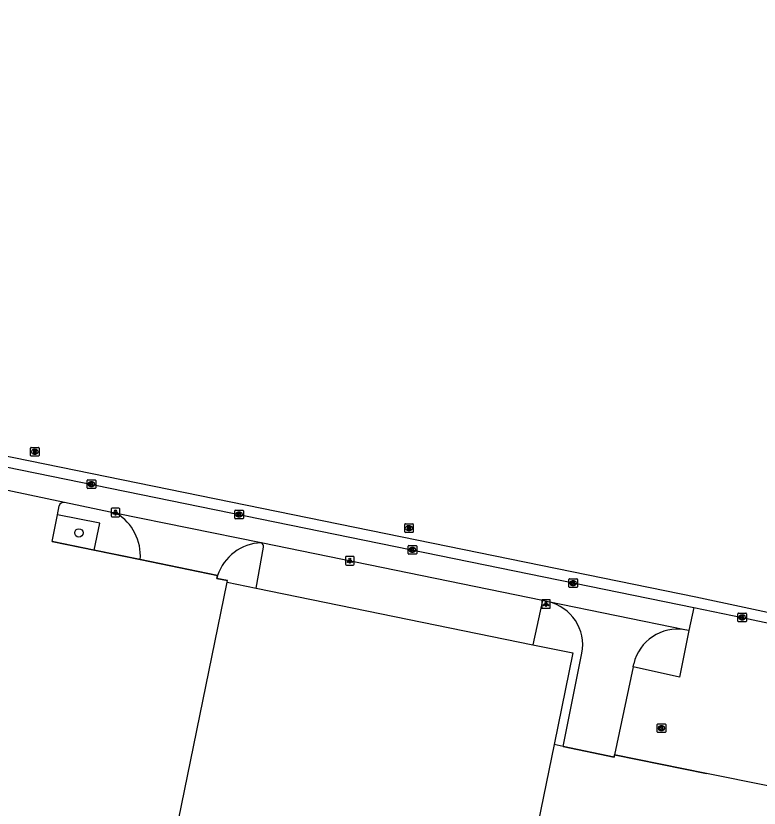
# Model space of a CAD drawing. Extents: x 157692 to 159670, y 381454 to 383289.
# Drawn here: x 158929.5 to 159015.7, y 382925.3 to 383017.1 of the extents above; entities that cross this region are included whole.
import ezdxf

# ---------------------------------------------------------------- set-up
doc = ezdxf.new("R2010")
doc.units = 0
for name, color, linetype in [('IMGEO_Boom', 7, 'Continuous'), ('IMGEO_Groenvoorziening', 7, 'Continuous'), ('IMGEO_Hek', 7, 'Continuous'), ('IMGEO_Kolk', 7, 'Continuous'), ('IMGEO_Lichtpunt', 7, 'Continuous'), ('IMGEO_Pand', 7, 'Continuous'), ('IMGEO_Parkeervlak_open', 7, 'Continuous'), ('IMGEO_Rijbaan_lokaal_gesloten', 7, 'Continuous'), ('IMGEO_Rioolput', 7, 'Continuous'), ('IMGEO_Verkeerseiland_open', 7, 'Continuous'), ('IMGEO_Voetpad_open', 7, 'Continuous')]:
    doc.layers.add(name, color=color, linetype=linetype)

msp = doc.modelspace()

# ---------------------------------------------------------------- linework, layer by layer
at = {"layer": 'IMGEO_Boom'}
msp.add_circle((158936.829, 382957.16), 0.489, dxfattribs=at)
at = {"layer": 'IMGEO_Groenvoorziening'}
msp.add_lwpolyline([(158938.591, 382955.172), (158933.738, 382956.172), (158934.324, 382959.244)], dxfattribs=at)
at = {"layer": 'IMGEO_Hek'}
for points in [[(158933.738, 382956.172), (158943.944, 382954.068)], [(158943.944, 382954.068), (158952.886, 382952.225)], [(158952.886, 382952.225), (158952.83, 382951.88), (158954.045, 382951.629)], [(158992.967, 382932.418), (158998.884, 382931.19), (158998.934, 382931.431)], [(158998.934, 382931.431), (159009.575, 382929.296)]]:
    msp.add_lwpolyline(points, dxfattribs=at)
at = {"layer": 'IMGEO_Kolk'}
for p, q in [((158937.773, 382962.378), (158937.773, 382963.23)), ((158937.848, 382963.304), (158938.7, 382963.304)), ((158938.284, 382962.524), (158938.259, 382962.524)), ((158938.261, 382963.084), (158938.286, 382963.084)), ((158938.774, 382963.23), (158938.774, 382962.378)), ((158938.7, 382962.304), (158937.848, 382962.304)), ((158954.888, 382958.866), (158954.888, 382959.718)), ((158954.963, 382959.792), (158955.815, 382959.792)), ((158955.889, 382959.718), (158955.889, 382958.866)), ((158955.815, 382958.792), (158954.963, 382958.792)), ((158955.399, 382959.012), (158955.374, 382959.012)), ((158955.376, 382959.572), (158955.401, 382959.572)), ((158974.981, 382954.774), (158974.981, 382955.626)), ((158975.056, 382955.7), (158975.908, 382955.7)), ((158975.469, 382955.48), (158975.494, 382955.48)), ((158975.982, 382955.626), (158975.982, 382954.774)), ((158975.908, 382954.7), (158975.056, 382954.7)), ((158975.492, 382954.92), (158975.467, 382954.92)), ((158993.62, 382950.917), (158993.62, 382951.769)), ((158993.695, 382951.843), (158994.547, 382951.843)), ((158994.108, 382951.623), (158994.133, 382951.623)), ((158994.621, 382951.769), (158994.621, 382950.917)), ((158994.547, 382950.843), (158993.695, 382950.843)), ((158994.131, 382951.063), (158994.106, 382951.063)), ((159013.22, 382946.949), (159013.22, 382947.801)), ((159013.295, 382947.875), (159014.147, 382947.875)), ((159014.221, 382947.801), (159014.221, 382946.949)), ((159014.147, 382946.875), (159013.295, 382946.875)), ((159013.731, 382947.095), (159013.706, 382947.095)), ((159013.708, 382947.655), (159013.733, 382947.655)), ((159003.86, 382934.108), (159003.86, 382934.96)), ((159003.935, 382935.034), (159004.787, 382935.034)), ((159004.861, 382934.96), (159004.861, 382934.108)), ((159004.787, 382934.034), (159003.935, 382934.034)), ((159004.371, 382934.254), (159004.346, 382934.254)), ((159004.348, 382934.814), (159004.373, 382934.814))]:
    msp.add_line(p, q, dxfattribs=at)
for points in [[(158937.773, 382962.378), (158937.773, 382963.23)], [(158937.848, 382963.304), (158938.7, 382963.304)], [(158938.094, 382963.004), (158938.217, 382963.004), (158938.217, 382962.853), (158938.347, 382963.004), (158938.511, 382963.004), (158938.365, 382962.853), (158938.518, 382962.604), (158938.366, 382962.604), (158938.281, 382962.768), (158938.217, 382962.701), (158938.217, 382962.604), (158938.094, 382962.604), (158938.094, 382963.004)], [(158938.774, 382963.23), (158938.774, 382962.378)], [(158938.7, 382962.304), (158937.848, 382962.304)], [(158954.888, 382958.866), (158954.888, 382959.718)], [(158954.963, 382959.792), (158955.815, 382959.792)], [(158955.889, 382959.718), (158955.889, 382958.866)], [(158955.815, 382958.792), (158954.963, 382958.792)], [(158955.209, 382959.492), (158955.332, 382959.492), (158955.332, 382959.341), (158955.462, 382959.492), (158955.626, 382959.492), (158955.48, 382959.341), (158955.633, 382959.092), (158955.481, 382959.092), (158955.396, 382959.256), (158955.332, 382959.189), (158955.332, 382959.092), (158955.209, 382959.092), (158955.209, 382959.492)], [(158974.981, 382954.774), (158974.981, 382955.626)], [(158975.056, 382955.7), (158975.908, 382955.7)], [(158975.302, 382955.4), (158975.425, 382955.4), (158975.425, 382955.249), (158975.555, 382955.4), (158975.719, 382955.4), (158975.573, 382955.249), (158975.726, 382955), (158975.574, 382955), (158975.489, 382955.164), (158975.425, 382955.097), (158975.425, 382955), (158975.302, 382955), (158975.302, 382955.4)], [(158975.982, 382955.626), (158975.982, 382954.774)], [(158975.908, 382954.7), (158975.056, 382954.7)], [(158993.62, 382950.917), (158993.62, 382951.769)], [(158993.695, 382951.843), (158994.547, 382951.843)], [(158993.941, 382951.543), (158994.064, 382951.543), (158994.064, 382951.392), (158994.194, 382951.543), (158994.358, 382951.543), (158994.212, 382951.392), (158994.365, 382951.143), (158994.213, 382951.143), (158994.128, 382951.307), (158994.064, 382951.24), (158994.064, 382951.143), (158993.941, 382951.143), (158993.941, 382951.543)], [(158994.621, 382951.769), (158994.621, 382950.917)], [(158994.547, 382950.843), (158993.695, 382950.843)], [(159013.22, 382946.949), (159013.22, 382947.801)], [(159013.295, 382947.875), (159014.147, 382947.875)], [(159014.221, 382947.801), (159014.221, 382946.949)], [(159014.147, 382946.875), (159013.295, 382946.875)], [(159013.541, 382947.575), (159013.664, 382947.575), (159013.664, 382947.424), (159013.794, 382947.575), (159013.958, 382947.575), (159013.812, 382947.424), (159013.965, 382947.175), (159013.813, 382947.175), (159013.728, 382947.339), (159013.664, 382947.272), (159013.664, 382947.175), (159013.541, 382947.175), (159013.541, 382947.575)], [(159003.86, 382934.108), (159003.86, 382934.96)], [(159003.935, 382935.034), (159004.787, 382935.034)], [(159004.861, 382934.96), (159004.861, 382934.108)], [(159004.787, 382934.034), (159003.935, 382934.034)], [(159004.181, 382934.734), (159004.304, 382934.734), (159004.304, 382934.583), (159004.434, 382934.734), (159004.598, 382934.734), (159004.452, 382934.583), (159004.605, 382934.334), (159004.453, 382934.334), (159004.368, 382934.498), (159004.304, 382934.431), (159004.304, 382934.334), (159004.181, 382934.334), (159004.181, 382934.734)]]:
    msp.add_lwpolyline(points, dxfattribs=at)
for centre, start, end in [((158937.85, 382963.228), 91.55205, 178.44795), ((158937.85, 382963.228), 91.55205, 178.44795), ((158938.698, 382963.228), 1.55205, 88.44795), ((158938.698, 382963.228), 1.55205, 88.44795), ((158937.85, 382962.38), 181.55205, 268.44795), ((158937.85, 382962.38), 181.55205, 268.44795), ((158938.698, 382962.38), 271.55205, 358.44795), ((158938.698, 382962.38), 271.55205, 358.44795), ((158954.965, 382959.716), 91.55205, 178.44795), ((158954.965, 382959.716), 91.55205, 178.44795), ((158955.813, 382959.716), 1.55205, 88.44795), ((158955.813, 382959.716), 1.55205, 88.44795), ((158954.965, 382958.868), 181.55205, 268.44795), ((158954.965, 382958.868), 181.55205, 268.44795), ((158955.813, 382958.868), 271.55205, 358.44795), ((158955.813, 382958.868), 271.55205, 358.44795), ((158975.058, 382955.624), 91.55205, 178.44795), ((158975.058, 382955.624), 91.55205, 178.44795), ((158975.906, 382955.624), 1.55205, 88.44795), ((158975.906, 382955.624), 1.55205, 88.44795), ((158975.058, 382954.776), 181.55205, 268.44795), ((158975.058, 382954.776), 181.55205, 268.44795), ((158975.906, 382954.776), 271.55205, 358.44795), ((158975.906, 382954.776), 271.55205, 358.44795), ((158993.697, 382951.767), 91.55205, 178.44795), ((158993.697, 382951.767), 91.55205, 178.44795), ((158994.545, 382951.767), 1.55205, 88.44795), ((158994.545, 382951.767), 1.55205, 88.44795), ((158993.697, 382950.919), 181.55205, 268.44795), ((158993.697, 382950.919), 181.55205, 268.44795), ((158994.545, 382950.919), 271.55205, 358.44795), ((158994.545, 382950.919), 271.55205, 358.44795), ((159013.297, 382947.799), 91.55205, 178.44795), ((159013.297, 382947.799), 91.55205, 178.44795), ((159014.145, 382947.799), 1.55205, 88.44795), ((159014.145, 382947.799), 1.55205, 88.44795), ((159013.297, 382946.951), 181.55205, 268.44795), ((159013.297, 382946.951), 181.55205, 268.44795), ((159014.145, 382946.951), 271.55205, 358.44795), ((159014.145, 382946.951), 271.55205, 358.44795), ((159003.937, 382934.958), 91.55205, 178.44795), ((159003.937, 382934.958), 91.55205, 178.44795), ((159004.785, 382934.958), 1.55205, 88.44795), ((159004.785, 382934.958), 1.55205, 88.44795), ((159003.937, 382934.11), 181.55205, 268.44795), ((159003.937, 382934.11), 181.55205, 268.44795), ((159004.785, 382934.11), 271.55205, 358.44795), ((159004.785, 382934.11), 271.55205, 358.44795)]:
    msp.add_arc(centre, 0.0765, start, end, dxfattribs=at)
for centre, major_axis, ratio, start_param, end_param in [((158938.26, 382962.804), (-0.387, 0.002), 0.722429, 4.712389, 7.853982), ((158938.285, 382962.804), (-0.39, 0.002), 0.717154, 1.570796, 4.712389), ((158955.375, 382959.292), (-0.387, 0.002), 0.722429, 4.712389, 7.853982), ((158955.4, 382959.292), (-0.39, 0.002), 0.717154, 1.570796, 4.712389), ((158975.468, 382955.2), (-0.387, 0.002), 0.722429, 4.712389, 7.853982), ((158975.493, 382955.2), (-0.39, 0.002), 0.717154, 1.570796, 4.712389), ((158994.107, 382951.343), (-0.387, 0.002), 0.722429, 4.712389, 7.853982), ((158994.132, 382951.343), (-0.39, 0.002), 0.717154, 1.570796, 4.712389), ((159013.707, 382947.375), (-0.387, 0.002), 0.722429, 4.712389, 7.853982), ((159013.732, 382947.375), (-0.39, 0.002), 0.717154, 1.570796, 4.712389), ((159004.347, 382934.534), (-0.387, 0.002), 0.722429, 4.712389, 7.853982), ((159004.372, 382934.534), (-0.39, 0.002), 0.717154, 1.570796, 4.712389)]:
    msp.add_ellipse(centre, major_axis=major_axis, ratio=ratio, start_param=start_param, end_param=end_param, dxfattribs=at)
at = {"layer": 'IMGEO_Lichtpunt'}
for p, q in [((158940.565, 382959.938), (158940.565, 382959.131)), ((158940.565, 382959.938), (158940.565, 382959.131)), ((158941.467, 382960.033), (158940.659, 382960.033)), ((158941.467, 382960.033), (158940.659, 382960.033)), ((158941.561, 382959.131), (158941.561, 382959.938)), ((158941.561, 382959.131), (158941.561, 382959.938)), ((158940.659, 382959.037), (158941.467, 382959.037)), ((158940.659, 382959.037), (158941.467, 382959.037)), ((158967.735, 382954.341), (158967.735, 382953.534)), ((158967.735, 382954.341), (158967.735, 382953.534)), ((158968.637, 382954.436), (158967.829, 382954.436)), ((158968.637, 382954.436), (158967.829, 382954.436)), ((158968.731, 382953.534), (158968.731, 382954.341)), ((158968.731, 382953.534), (158968.731, 382954.341)), ((158967.829, 382953.44), (158968.637, 382953.44)), ((158967.829, 382953.44), (158968.637, 382953.44)), ((158990.475, 382949.324), (158990.475, 382948.517)), ((158990.475, 382949.324), (158990.475, 382948.517)), ((158991.377, 382949.419), (158990.569, 382949.419)), ((158991.377, 382949.419), (158990.569, 382949.419)), ((158991.471, 382948.517), (158991.471, 382949.324)), ((158991.471, 382948.517), (158991.471, 382949.324)), ((158990.569, 382948.423), (158991.377, 382948.423)), ((158990.569, 382948.423), (158991.377, 382948.423))]:
    msp.add_line(p, q, dxfattribs=at)
for points in [[(158940.939, 382959.602), (158940.978, 382959.574), (158940.79, 382959.312), (158940.752, 382959.339), (158940.939, 382959.602)], [(158941.041, 382959.554), (158941.088, 382959.554), (158941.088, 382959.232), (158941.041, 382959.232), (158941.041, 382959.554)], [(158941.151, 382959.574), (158941.189, 382959.601), (158941.376, 382959.339), (158941.337, 382959.311), (158941.151, 382959.574)], [(158968.109, 382954.005), (158968.148, 382953.977), (158967.96, 382953.715), (158967.922, 382953.742), (158968.109, 382954.005)], [(158968.211, 382953.957), (158968.258, 382953.957), (158968.258, 382953.635), (158968.211, 382953.635), (158968.211, 382953.957)], [(158968.321, 382953.977), (158968.359, 382954.004), (158968.546, 382953.742), (158968.507, 382953.714), (158968.321, 382953.977)], [(158990.849, 382948.988), (158990.888, 382948.96), (158990.7, 382948.698), (158990.662, 382948.725), (158990.849, 382948.988)], [(158990.951, 382948.94), (158990.998, 382948.94), (158990.998, 382948.618), (158990.951, 382948.618), (158990.951, 382948.94)], [(158991.061, 382948.96), (158991.099, 382948.987), (158991.286, 382948.725), (158991.247, 382948.697), (158991.061, 382948.96)]]:
    msp.add_lwpolyline(points, dxfattribs=at)
for centre in [(158941.064, 382959.736), (158968.234, 382954.139), (158990.974, 382949.122)]:
    msp.add_circle(centre, 0.0994, dxfattribs=at)
for centre, start, end in [((158940.659, 382959.938), 90, 180), ((158940.659, 382959.938), 90, 180), ((158941.467, 382959.938), 0, 90), ((158941.467, 382959.938), 0, 90), ((158940.659, 382959.131), 180, 270), ((158940.659, 382959.131), 180, 270), ((158941.467, 382959.131), 270, 0), ((158941.467, 382959.131), 270, 360), ((158967.829, 382954.341), 90, 180), ((158967.829, 382954.341), 90, 180), ((158968.637, 382954.341), 0, 90), ((158968.637, 382954.341), 0, 90), ((158967.829, 382953.534), 180, 270), ((158967.829, 382953.534), 180, 270), ((158968.637, 382953.534), 270, 0), ((158968.637, 382953.534), 270, 360), ((158990.569, 382949.324), 90, 180), ((158990.569, 382949.324), 90, 180), ((158991.377, 382949.324), 0, 90), ((158991.377, 382949.324), 0, 90), ((158990.569, 382948.517), 180, 270), ((158990.569, 382948.517), 180, 270), ((158991.377, 382948.517), 270, 0), ((158991.377, 382948.517), 270, 360)]:
    msp.add_arc(centre, 0.0946, start, end, dxfattribs=at)
at = {"layer": 'IMGEO_Pand'}
for points in [[(158991.911, 382932.637), (158985.971, 382903.624), (158978.212, 382905.212), (158976.099, 382894.896), (158943.805, 382901.6), (158954.007, 382951.447)], [(158954.007, 382951.447), (158957.359, 382950.761)], [(158957.359, 382950.761), (158989.461, 382944.193)], [(158989.461, 382944.193), (158994.084, 382943.248), (158991.911, 382932.637)]]:
    msp.add_lwpolyline(points, dxfattribs=at)
at = {"layer": 'IMGEO_Parkeervlak_open'}
for points in [[(158957.359, 382950.761), (158958.226, 382955.494)], [(158990.57, 382949.317), (158989.461, 382944.193)]]:
    msp.add_lwpolyline(points, dxfattribs=at)
msp.add_arc((158957.732, 382955.566), 0.499, 351.72119, 63.08102, dxfattribs=at)
at = {"layer": 'IMGEO_Rijbaan_lokaal_gesloten'}
for points in [[(159115.477, 382927.089), (159047.024, 382941.455), (159008.345, 382949.698), (158733.282, 383005.886), (158715.883, 383009.549), (158678.432, 383017.066)], [(158793.16, 382992.429), (159008.1, 382948.523)], [(159007.075, 382945.948), (158991.232, 382949.182)], [(159008.1, 382948.523), (159013.721, 382947.375), (159020.813, 382945.853)], [(158992.967, 382932.418), (158995.148, 382943.235)], [(159001.071, 382941.627), (158998.934, 382931.431)], [(159001.071, 382941.627), (159001.143, 382941.986)], [(158998.934, 382931.431), (158998.884, 382931.19), (158992.967, 382932.418)]]:
    msp.add_lwpolyline(points, dxfattribs=at)
for centre, radius, start, end in [((158990.098, 382944.173), 5.136, 349.48152, 77.24695), ((159006.242, 382940.774), 5.241, 80.85243, 166.62572)]:
    msp.add_arc(centre, radius, start, end, dxfattribs=at)
at = {"layer": 'IMGEO_Rioolput'}
for p, q in [((158931.287, 382967.066), (158932.139, 382967.066)), ((158931.212, 382966.14), (158931.212, 382966.992)), ((158931.723, 382966.286), (158931.698, 382966.286)), ((158931.7, 382966.846), (158931.725, 382966.846)), ((158932.213, 382966.992), (158932.213, 382966.14)), ((158932.139, 382966.066), (158931.287, 382966.066)), ((158974.593, 382957.291), (158974.593, 382958.143)), ((158974.668, 382958.217), (158975.52, 382958.217)), ((158975.081, 382957.997), (158975.106, 382957.997)), ((158975.594, 382958.143), (158975.594, 382957.291)), ((158975.52, 382957.217), (158974.668, 382957.217)), ((158975.104, 382957.437), (158975.079, 382957.437))]:
    msp.add_line(p, q, dxfattribs=at)
for points in [[(158931.287, 382967.066), (158932.139, 382967.066)], [(158931.212, 382966.14), (158931.212, 382966.992)], [(158931.801, 382966.764), (158931.549, 382966.766), (158931.549, 382966.366)], [(158931.549, 382966.366), (158931.673, 382966.366), (158931.673, 382966.528), (158931.684, 382966.528)], [(158931.727, 382966.685), (158931.673, 382966.685), (158931.673, 382966.604)], [(158931.673, 382966.604), (158931.725, 382966.604)], [(158931.731, 382966.499), (158931.802, 382966.366), (158931.942, 382966.366), (158931.877, 382966.492)], [(158932.213, 382966.992), (158932.213, 382966.14)], [(158932.139, 382966.066), (158931.287, 382966.066)], [(158974.593, 382957.291), (158974.593, 382958.143)], [(158974.668, 382958.217), (158975.52, 382958.217)], [(158975.182, 382957.915), (158974.93, 382957.917), (158974.93, 382957.517)], [(158975.594, 382958.143), (158975.594, 382957.291)], [(158975.52, 382957.217), (158974.668, 382957.217)], [(158974.93, 382957.517), (158975.054, 382957.517), (158975.054, 382957.679), (158975.065, 382957.679)], [(158975.108, 382957.836), (158975.054, 382957.836), (158975.054, 382957.755)], [(158975.054, 382957.755), (158975.106, 382957.755)], [(158975.112, 382957.65), (158975.183, 382957.517), (158975.323, 382957.517), (158975.258, 382957.643)]]:
    msp.add_lwpolyline(points, dxfattribs=at)
for centre, radius, start, end in [((158931.289, 382966.99), 0.0765, 91.55205, 178.44795), ((158931.289, 382966.99), 0.0765, 91.55205, 178.44795), ((158932.137, 382966.99), 0.0765, 1.55205, 88.44795), ((158932.137, 382966.99), 0.0765, 1.55205, 88.44795), ((158931.289, 382966.142), 0.0765, 181.55205, 268.44795), ((158931.289, 382966.142), 0.0765, 181.55205, 268.44795), ((158931.683, 382966.475), 0.0533, 26.02933, 88.69889), ((158931.709, 382966.793), 0.19, 274.7715, 282.96867), ((158931.733, 382966.589), 0.0964, 77.00612, 93.18647), ((158931.747, 382966.646), 0.0378, 276.66336, 79.67722), ((158931.8, 382966.654), 0.109, 350.36119, 89.41601), ((158931.798, 382966.654), 0.112, 277.58423, 350.98172), ((158931.782, 382966.439), 0.108, 29.51342, 73.79051), ((158932.137, 382966.142), 0.0765, 271.55205, 358.44795), ((158932.137, 382966.142), 0.0765, 271.55205, 358.44795), ((158974.67, 382958.141), 0.0765, 91.55205, 178.44795), ((158974.67, 382958.141), 0.0765, 91.55205, 178.44795), ((158975.181, 382957.805), 0.109, 350.36119, 89.41601), ((158975.518, 382958.141), 0.0765, 1.55205, 88.44795), ((158975.518, 382958.141), 0.0765, 1.55205, 88.44795), ((158974.67, 382957.293), 0.0765, 181.55205, 268.44795), ((158974.67, 382957.293), 0.0765, 181.55205, 268.44795), ((158975.064, 382957.626), 0.0533, 26.02933, 88.69889), ((158975.09, 382957.944), 0.19, 274.7715, 282.96867), ((158975.114, 382957.74), 0.0964, 77.00612, 93.18647), ((158975.128, 382957.797), 0.0378, 276.66336, 79.67722), ((158975.179, 382957.805), 0.112, 277.58423, 350.98172), ((158975.163, 382957.59), 0.108, 29.51342, 73.79051), ((158975.518, 382957.293), 0.0765, 271.55205, 358.44795), ((158975.518, 382957.293), 0.0765, 271.55205, 358.44795)]:
    msp.add_arc(centre, radius, start, end, dxfattribs=at)
for centre, major_axis, ratio, start_param, end_param in [((158931.699, 382966.566), (-0.387, 0.002), 0.722429, 4.712389, 7.853982), ((158931.724, 382966.566), (-0.39, 0.002), 0.717154, 1.570796, 4.712389), ((158975.08, 382957.717), (-0.387, 0.002), 0.722429, 4.712389, 7.853982), ((158975.105, 382957.717), (-0.39, 0.002), 0.717154, 1.570796, 4.712389)]:
    msp.add_ellipse(centre, major_axis=major_axis, ratio=ratio, start_param=start_param, end_param=end_param, dxfattribs=at)
at = {"layer": 'IMGEO_Verkeerseiland_open'}
for points in [[(158934.324, 382959.244), (158934.523, 382960.289)], [(158938.591, 382955.172), (158939.245, 382958.305), (158934.324, 382959.244)], [(158943.944, 382954.068), (158938.591, 382955.172)], [(158954.007, 382951.447), (158954.045, 382951.629), (158952.83, 382951.88), (158952.886, 382952.225)], [(158992.967, 382932.418), (158991.911, 382932.637)]]:
    msp.add_lwpolyline(points, dxfattribs=at)
msp.add_arc((158935.055, 382960.143), 0.551, 81.41209, 164.62253, dxfattribs=at)
at = {"layer": 'IMGEO_Voetpad_open'}
for points in [[(158935.137, 382960.688), (158917.768, 382964.358), (158903.275, 382967.284), (158902.965, 382965.847), (158792.866, 382988.291), (158793.06, 382989.296), (158792.55, 382989.399)], [(158941.18, 382959.426), (158935.137, 382960.688)], [(158957.958, 382956.011), (158941.18, 382959.426)], [(158990.57, 382949.317), (158957.958, 382956.011)], [(158952.886, 382952.225), (158943.944, 382954.068)], [(158991.232, 382949.182), (158990.57, 382949.317)], [(159008.1, 382948.523), (159007.553, 382945.85)], [(159007.553, 382945.85), (159007.075, 382945.948)], [(159007.553, 382945.85), (159006.444, 382940.439), (159001.071, 382941.627)], [(159016.904, 382927.794), (159016.708, 382927.836), (159009.575, 382929.296), (158998.934, 382931.431)]]:
    msp.add_lwpolyline(points, dxfattribs=at)
for centre, radius, start, end in [((158938.161, 382954.477), 5.798, 355.95872, 58.61645), ((158958.17, 382950.437), 5.578, 92.17464, 161.30444)]:
    msp.add_arc(centre, radius, start, end, dxfattribs=at)

doc.saveas('drawing.dxf')
